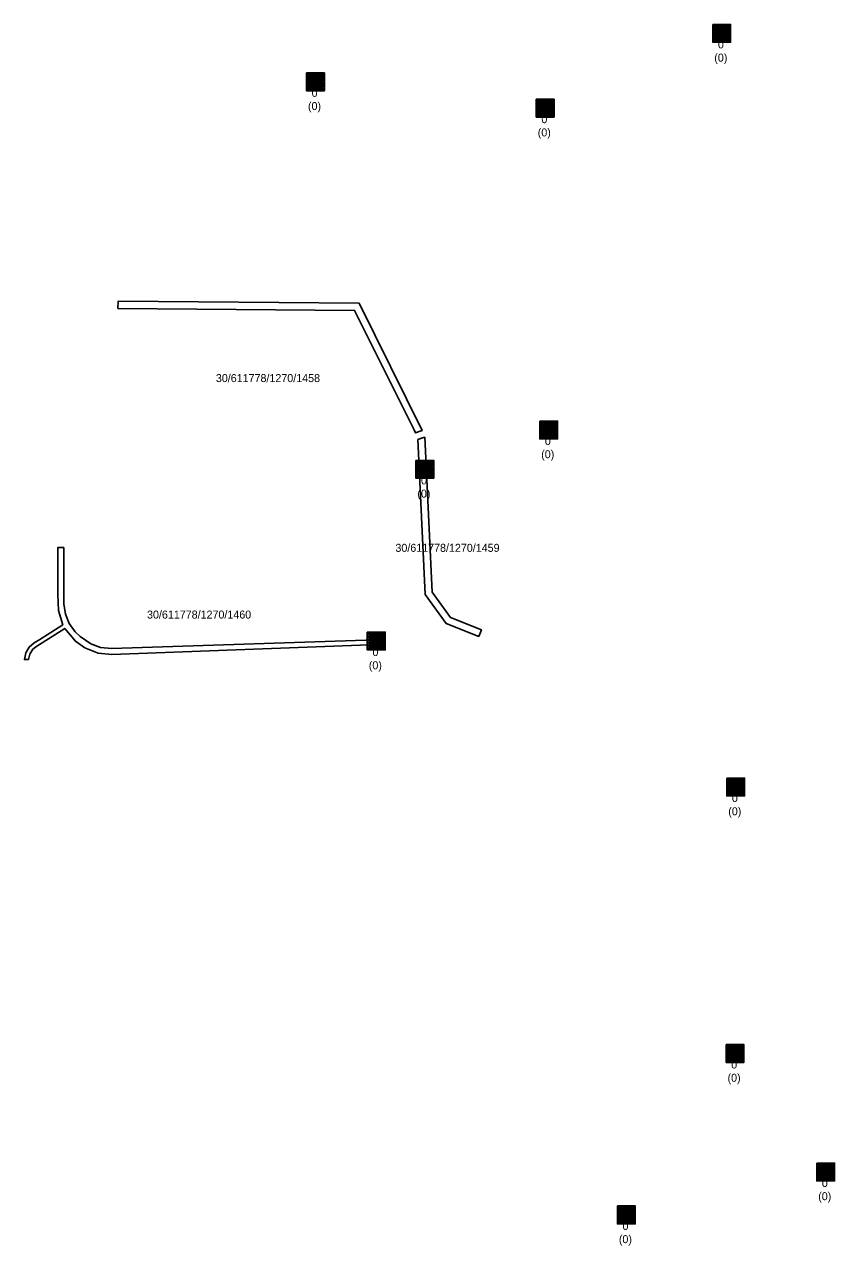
# Model space of a CAD drawing. Extents: x -606452 to -604459, y -1157823 to -1156972.
# Drawn here: x -605223.5 to -605155.6, y -1157401.7 to -1157299.4 of the extents above; entities that cross this region are included whole.
import ezdxf

# ---------------------------------------------------------------- set-up
doc = ezdxf.new("R2010")
doc.units = 0
doc.layers.add('Odvodnění plošné', color=7, linetype='Continuous')
doc.layers.add('Uliční vpusť', color=7, linetype='Continuous')

msp = doc.modelspace()

# ---------------------------------------------------------------- linework, layer by layer
at = {"layer": 'Odvodnění plošné'}
for points in [[(-605190.83, -1157333.34), (-605195.83, -1157323.33), (-605215.67, -1157323.16), (-605215.66, -1157322.56), (-605195.46, -1157322.73), (-605190.17, -1157333.4), (-605190.35, -1157333.46), (-605190.74, -1157333.59)], [(-605189.93, -1157347.15), (-605190.53, -1157334.15), (-605190.14, -1157334.02), (-605189.96, -1157333.96), (-605189.34, -1157346.94), (-605187.79, -1157349.08), (-605185.21, -1157350.09), (-605185.43, -1157350.65), (-605188.17, -1157349.57)], [(-605216.17, -1157352.16), (-605217.32, -1157352.05), (-605218.45, -1157351.62), (-605219.24, -1157351.06), (-605220.13, -1157349.98), (-605222.03, -1157351.2), (-605222.47, -1157351.46), (-605222.8, -1157351.73), (-605223.05, -1157352.15), (-605223.16, -1157352.58), (-605223.51, -1157352.59), (-605223.4, -1157352.02), (-605223.12, -1157351.55), (-605222.68, -1157351.2), (-605222.22, -1157350.91), (-605220.3, -1157349.67), (-605220.64, -1157348.47), (-605220.7, -1157347.15), (-605220.71, -1157343.21), (-605220.21, -1157343.21), (-605220.2, -1157347.06), (-605220.22, -1157347.92), (-605220.07, -1157348.79), (-605219.76, -1157349.56), (-605219.25, -1157350.28), (-605218.85, -1157350.67), (-605217.93, -1157351.28), (-605217.12, -1157351.57), (-605216.19, -1157351.66), (-605194.06, -1157350.94), (-605193.87, -1157351.32)]]:
    msp.add_lwpolyline(points, close=True, dxfattribs=at)
at = {"layer": 'Uliční vpusť'}
for points in [[(-605165.81, -1157299.35), (-605164.31, -1157299.35), (-605164.31, -1157300.85), (-605165.81, -1157300.85)], [(-605165.72, -1157299.44), (-605164.4, -1157299.44), (-605164.4, -1157299.56), (-605165.72, -1157299.56)], [(-605165.72, -1157299.68), (-605164.4, -1157299.68), (-605164.4, -1157299.8), (-605165.72, -1157299.8)], [(-605165.72, -1157299.92), (-605164.4, -1157299.92), (-605164.4, -1157300.04), (-605165.72, -1157300.04)], [(-605165.72, -1157300.16), (-605164.4, -1157300.16), (-605164.4, -1157300.28), (-605165.72, -1157300.28)], [(-605165.72, -1157300.4), (-605164.4, -1157300.4), (-605164.4, -1157300.52), (-605165.72, -1157300.52)], [(-605165.72, -1157300.64), (-605164.4, -1157300.64), (-605164.4, -1157300.76), (-605165.72, -1157300.76)], [(-605199.87, -1157303.41), (-605198.37, -1157303.41), (-605198.37, -1157304.91), (-605199.87, -1157304.91)], [(-605199.78, -1157303.5), (-605198.46, -1157303.5), (-605198.46, -1157303.62), (-605199.78, -1157303.62)], [(-605199.78, -1157303.74), (-605198.46, -1157303.74), (-605198.46, -1157303.86), (-605199.78, -1157303.86)], [(-605199.78, -1157303.98), (-605198.46, -1157303.98), (-605198.46, -1157304.1), (-605199.78, -1157304.1)], [(-605199.78, -1157304.22), (-605198.46, -1157304.22), (-605198.46, -1157304.34), (-605199.78, -1157304.34)], [(-605199.78, -1157304.46), (-605198.46, -1157304.46), (-605198.46, -1157304.58), (-605199.78, -1157304.58)], [(-605199.78, -1157304.7), (-605198.46, -1157304.7), (-605198.46, -1157304.82), (-605199.78, -1157304.82)], [(-605180.61, -1157305.62), (-605179.11, -1157305.62), (-605179.11, -1157307.12), (-605180.61, -1157307.12)], [(-605180.52, -1157305.71), (-605179.2, -1157305.71), (-605179.2, -1157305.83), (-605180.52, -1157305.83)], [(-605180.52, -1157305.95), (-605179.2, -1157305.95), (-605179.2, -1157306.07), (-605180.52, -1157306.07)], [(-605180.52, -1157306.19), (-605179.2, -1157306.19), (-605179.2, -1157306.31), (-605180.52, -1157306.31)], [(-605180.52, -1157306.43), (-605179.2, -1157306.43), (-605179.2, -1157306.55), (-605180.52, -1157306.55)], [(-605180.52, -1157306.67), (-605179.2, -1157306.67), (-605179.2, -1157306.79), (-605180.52, -1157306.79)], [(-605180.52, -1157306.91), (-605179.2, -1157306.91), (-605179.2, -1157307.03), (-605180.52, -1157307.03)], [(-605180.32, -1157332.6), (-605178.82, -1157332.6), (-605178.82, -1157334.1), (-605180.32, -1157334.1)], [(-605180.23, -1157332.69), (-605178.91, -1157332.69), (-605178.91, -1157332.81), (-605180.23, -1157332.81)], [(-605180.23, -1157332.93), (-605178.91, -1157332.93), (-605178.91, -1157333.05), (-605180.23, -1157333.05)], [(-605180.23, -1157333.17), (-605178.91, -1157333.17), (-605178.91, -1157333.29), (-605180.23, -1157333.29)], [(-605180.23, -1157333.41), (-605178.91, -1157333.41), (-605178.91, -1157333.53), (-605180.23, -1157333.53)], [(-605180.23, -1157333.65), (-605178.91, -1157333.65), (-605178.91, -1157333.77), (-605180.23, -1157333.77)], [(-605180.23, -1157333.89), (-605178.91, -1157333.89), (-605178.91, -1157334.01), (-605180.23, -1157334.01)], [(-605190.7, -1157335.9), (-605189.2, -1157335.9), (-605189.2, -1157337.4), (-605190.7, -1157337.4)], [(-605190.61, -1157335.99), (-605189.29, -1157335.99), (-605189.29, -1157336.11), (-605190.61, -1157336.11)], [(-605190.61, -1157336.23), (-605189.29, -1157336.23), (-605189.29, -1157336.35), (-605190.61, -1157336.35)], [(-605190.61, -1157336.47), (-605189.29, -1157336.47), (-605189.29, -1157336.59), (-605190.61, -1157336.59)], [(-605190.61, -1157336.71), (-605189.29, -1157336.71), (-605189.29, -1157336.83), (-605190.61, -1157336.83)], [(-605190.61, -1157336.95), (-605189.29, -1157336.95), (-605189.29, -1157337.07), (-605190.61, -1157337.07)], [(-605190.61, -1157337.19), (-605189.29, -1157337.19), (-605189.29, -1157337.31), (-605190.61, -1157337.31)], [(-605194.77, -1157350.29), (-605193.27, -1157350.29), (-605193.27, -1157351.79), (-605194.77, -1157351.79)], [(-605194.68, -1157350.38), (-605193.36, -1157350.38), (-605193.36, -1157350.5), (-605194.68, -1157350.5)], [(-605194.68, -1157350.62), (-605193.36, -1157350.62), (-605193.36, -1157350.74), (-605194.68, -1157350.74)], [(-605194.68, -1157350.86), (-605193.36, -1157350.86), (-605193.36, -1157350.98), (-605194.68, -1157350.98)], [(-605194.68, -1157351.1), (-605193.36, -1157351.1), (-605193.36, -1157351.22), (-605194.68, -1157351.22)], [(-605194.68, -1157351.34), (-605193.36, -1157351.34), (-605193.36, -1157351.46), (-605194.68, -1157351.46)], [(-605194.68, -1157351.58), (-605193.36, -1157351.58), (-605193.36, -1157351.7), (-605194.68, -1157351.7)], [(-605164.64, -1157362.53), (-605163.14, -1157362.53), (-605163.14, -1157364.03), (-605164.64, -1157364.03)], [(-605164.55, -1157362.62), (-605163.23, -1157362.62), (-605163.23, -1157362.74), (-605164.55, -1157362.74)], [(-605164.55, -1157362.86), (-605163.23, -1157362.86), (-605163.23, -1157362.98), (-605164.55, -1157362.98)], [(-605164.55, -1157363.1), (-605163.23, -1157363.1), (-605163.23, -1157363.22), (-605164.55, -1157363.22)], [(-605164.55, -1157363.34), (-605163.23, -1157363.34), (-605163.23, -1157363.46), (-605164.55, -1157363.46)], [(-605164.55, -1157363.58), (-605163.23, -1157363.58), (-605163.23, -1157363.7), (-605164.55, -1157363.7)], [(-605164.55, -1157363.82), (-605163.23, -1157363.82), (-605163.23, -1157363.94), (-605164.55, -1157363.94)], [(-605164.7, -1157384.87), (-605163.2, -1157384.87), (-605163.2, -1157386.37), (-605164.7, -1157386.37)], [(-605164.61, -1157384.96), (-605163.29, -1157384.96), (-605163.29, -1157385.08), (-605164.61, -1157385.08)], [(-605164.61, -1157385.2), (-605163.29, -1157385.2), (-605163.29, -1157385.32), (-605164.61, -1157385.32)], [(-605164.61, -1157385.44), (-605163.29, -1157385.44), (-605163.29, -1157385.56), (-605164.61, -1157385.56)], [(-605164.61, -1157385.68), (-605163.29, -1157385.68), (-605163.29, -1157385.8), (-605164.61, -1157385.8)], [(-605164.61, -1157385.92), (-605163.29, -1157385.92), (-605163.29, -1157386.04), (-605164.61, -1157386.04)], [(-605164.61, -1157386.16), (-605163.29, -1157386.16), (-605163.29, -1157386.28), (-605164.61, -1157386.28)], [(-605157.1, -1157394.8), (-605155.6, -1157394.8), (-605155.6, -1157396.3), (-605157.1, -1157396.3)], [(-605157.01, -1157394.89), (-605155.69, -1157394.89), (-605155.69, -1157395.01), (-605157.01, -1157395.01)], [(-605157.01, -1157395.13), (-605155.69, -1157395.13), (-605155.69, -1157395.25), (-605157.01, -1157395.25)], [(-605157.01, -1157395.37), (-605155.69, -1157395.37), (-605155.69, -1157395.49), (-605157.01, -1157395.49)], [(-605157.01, -1157395.61), (-605155.69, -1157395.61), (-605155.69, -1157395.73), (-605157.01, -1157395.73)], [(-605157.01, -1157395.85), (-605155.69, -1157395.85), (-605155.69, -1157395.97), (-605157.01, -1157395.97)], [(-605157.01, -1157396.09), (-605155.69, -1157396.09), (-605155.69, -1157396.21), (-605157.01, -1157396.21)], [(-605173.81, -1157398.4), (-605172.31, -1157398.4), (-605172.31, -1157399.9), (-605173.81, -1157399.9)], [(-605173.72, -1157398.49), (-605172.4, -1157398.49), (-605172.4, -1157398.61), (-605173.72, -1157398.61)], [(-605173.72, -1157398.73), (-605172.4, -1157398.73), (-605172.4, -1157398.85), (-605173.72, -1157398.85)], [(-605173.72, -1157398.97), (-605172.4, -1157398.97), (-605172.4, -1157399.09), (-605173.72, -1157399.09)], [(-605173.72, -1157399.21), (-605172.4, -1157399.21), (-605172.4, -1157399.33), (-605173.72, -1157399.33)], [(-605173.72, -1157399.45), (-605172.4, -1157399.45), (-605172.4, -1157399.57), (-605173.72, -1157399.57)], [(-605173.72, -1157399.69), (-605172.4, -1157399.69), (-605172.4, -1157399.81), (-605173.72, -1157399.81)]]:
    msp.add_lwpolyline(points, close=True, dxfattribs=at)

# ---------------------------------------------------------------- texts
at = {"layer": 'Odvodnění plošné'}
for s, p in [('30/611778/1270/1458', (-605207.462, -1157329.333)), ('30/611778/1270/1459', (-605192.412, -1157343.563)), ('30/611778/1270/1460', (-605213.232, -1157349.158))]:
    msp.add_text(s, height=0.67082, dxfattribs=at).set_placement(p)
at = {"layer": 'Uliční vpusť'}
for s, height, p in [('BKOM', 0.3, (-605165.716, -1157300.251)), ('BKOM', 0.3, (-605199.776, -1157304.311)), ('BKOM', 0.3, (-605180.516, -1157306.521)), ('BKOM', 0.3, (-605180.226, -1157333.501)), ('Rozhodnout', 0.1155, (-605190.474, -1157336.698)), ('Rozhodnout', 0.1155, (-605194.544, -1157351.088)), ('BKOM', 0.3, (-605164.546, -1157363.431)), ('BKOM', 0.3, (-605164.606, -1157385.771)), ('BKOM', 0.3, (-605157.006, -1157395.701)), ('BKOM', 0.3, (-605173.716, -1157399.301))]:
    msp.add_text(s, height=height, rotation=359.99999, dxfattribs=at).set_placement(p)
for s, height, p in [('0', 0.671, (-605165.376, -1157301.358)), ('(0)', 0.6708, (-605165.682, -1157302.469)), ('0', 0.671, (-605199.436, -1157305.418)), ('(0)', 0.6708, (-605199.742, -1157306.529)), ('0', 0.671, (-605180.176, -1157307.628)), ('(0)', 0.6708, (-605180.482, -1157308.739)), ('0', 0.671, (-605179.886, -1157334.608)), ('(0)', 0.6708, (-605180.192, -1157335.719)), ('0', 0.671, (-605190.266, -1157337.908)), ('(0)', 0.6708, (-605190.572, -1157339.019)), ('0', 0.671, (-605194.336, -1157352.298)), ('(0)', 0.6708, (-605194.642, -1157353.409)), ('0', 0.671, (-605164.206, -1157364.538)), ('(0)', 0.6708, (-605164.512, -1157365.649)), ('0', 0.671, (-605164.266, -1157386.878)), ('(0)', 0.6708, (-605164.572, -1157387.989)), ('0', 0.671, (-605156.666, -1157396.808)), ('(0)', 0.6708, (-605156.972, -1157397.919)), ('0', 0.671, (-605173.376, -1157400.408)), ('(0)', 0.6708, (-605173.682, -1157401.519))]:
    msp.add_text(s, height=height, dxfattribs=at).set_placement(p)

doc.saveas('drawing.dxf')
